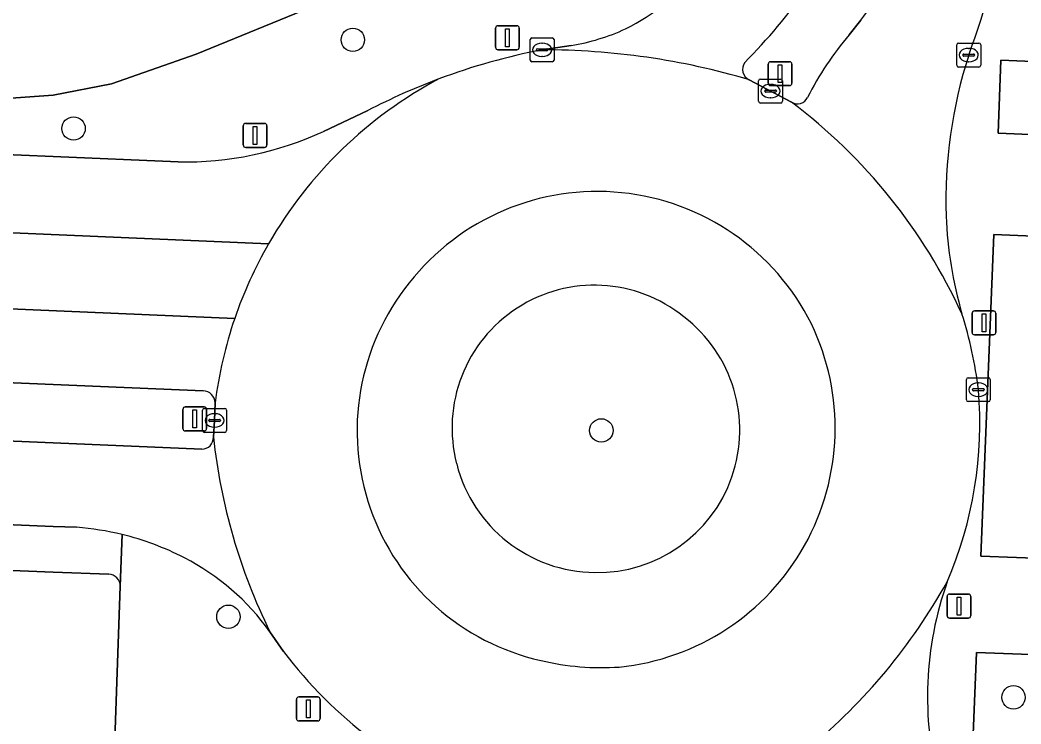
# Model space of a CAD drawing. Extents: x 160888 to 161385, y 386490 to 386908.
# Drawn here: x 160998.61 to 161040.48, y 386707.9 to 386737.32 of the extents above; entities that cross this region are included whole.
import ezdxf

# ---------------------------------------------------------------- set-up
doc = ezdxf.new("R2010")
doc.units = 0
for name, color, linetype in [('IMGEO_Berm_groen', 7, 'Continuous'), ('IMGEO_Boom', 7, 'Continuous'), ('IMGEO_Fietspad_gesloten', 7, 'Continuous'), ('IMGEO_Groenvoorziening', 7, 'Continuous'), ('IMGEO_Haag', 7, 'Continuous'), ('IMGEO_Kolk', 7, 'Continuous'), ('IMGEO_Lichtmast', 7, 'Continuous'), ('IMGEO_Rijbaan_lokaal_gesloten', 7, 'Continuous'), ('IMGEO_Rijbaan_lokaal_open', 7, 'Continuous'), ('IMGEO_Verkeerseiland_gesloten', 7, 'Continuous'), ('IMGEO_Verkeerseiland_open', 7, 'Continuous'), ('IMGEO_Voetpad_open', 7, 'Continuous')]:
    doc.layers.add(name, color=color, linetype=linetype)

msp = doc.modelspace()

# ---------------------------------------------------------------- linework, layer by layer
at = {"layer": 'IMGEO_Berm_groen'}
for points in [[(161019.969, 386741.623), (161005.984, 386735.898), (161002.436, 386734.648), (161000, 386734.178), (160998.243, 386734.057), (160994.79, 386734.023), (160990.998, 386734.2), (160955.395, 386735.634)], [(161020.452, 386736.075), (161021.674, 386736.255)], [(160925.901, 386734.768), (160932.62, 386734.494), (160955.077, 386733.529), (160978.533, 386732.51), (160986.751, 386732.162), (160996.005, 386731.777), (161000, 386731.611), (161005.223, 386731.393)], [(161011.31, 386732.668), (161013.168, 386733.542)], [(161006.274, 386721.825), (161000, 386722.09), (160966.276, 386723.513)], [(160927.695, 386722.756), (160966.124, 386721.083), (161000, 386719.645), (161006.215, 386719.381)], [(161006.705, 386719.882), (161006.753, 386720.586), (161006.772, 386721.316)]]:
    msp.add_lwpolyline(points, dxfattribs=at)
for centre, radius, start, end in [((161019.655, 386745.612), 9.662, 296.3325, 343.1641), ((161020.249, 386744.915), 8.776, 279.3469, 294.8799), ((161025.598, 386709.549), 27.021, 100.9798, 110.4967), ((161025.648, 386709.412), 27.166, 110.4941, 117.3485), ((161005.503, 386745.224), 13.834, 268.8407, 294.8199), ((161006.252, 386721.306), 0.52, 1.1439, 87.6044), ((161006.215, 386719.871), 0.49, 269.9962, 1.2757)]:
    msp.add_arc(centre, radius, start, end, dxfattribs=at)
at = {"layer": 'IMGEO_Boom'}
for centre in [(161012.535, 386736.493), (161000.852, 386732.786), (161022.93, 386720.166), (161007.329, 386712.38), (161040.172, 386709.011)]:
    msp.add_circle(centre, 0.489, dxfattribs=at)
at = {"layer": 'IMGEO_Fietspad_gesloten'}
msp.add_lwpolyline([(160992.282, 386737.671), (160955.08, 386739.168), (160921.46, 386740.524), (160922.279, 386736.94), (160925.661, 386736.849), (160955.395, 386735.634), (160990.998, 386734.2), (160994.79, 386734.023), (160998.243, 386734.057), (161000, 386734.178), (161002.436, 386734.648), (161005.984, 386735.898), (161019.969, 386741.623)], dxfattribs=at)
at = {"layer": 'IMGEO_Groenvoorziening'}
for points in [[(161039.526, 386732.596), (161042.513, 386732.464), (161042.656, 386735.511), (161039.638, 386735.641)], [(161038.802, 386714.912), (161041.789, 386714.797), (161042.363, 386728.229), (161039.349, 386728.359)], [(161038.486, 386707.47), (161041.484, 386707.334), (161041.637, 386710.771), (161038.63, 386710.889)]]:
    msp.add_lwpolyline(points, close=True, dxfattribs=at)
for points in [[(161000.98, 386716.117), (161000, 386716.15), (160977.057, 386717.117), (160954.247, 386718.087), (160954.161, 386715.603)], [(160954.66, 386716.056), (160977.215, 386715.164), (161000, 386714.249), (161002.327, 386714.157)], [(161002.88, 386715.816), (161002.803, 386713.653), (161002.436, 386703.253), (161003.577, 386703.212), (161003.598, 386703.01), (161003.974, 386703.12), (161020.017, 386702.481), (161020.361, 386702.309), (161020.397, 386702.514), (161023.353, 386702.44)], [(161002.803, 386713.653), (161002.88, 386715.816)], [(161009.638, 386710.93), (161009.065, 386711.752)]]:
    msp.add_lwpolyline(points, dxfattribs=at)
for centre, radius, start, end in [((161022.641, 386720.278), 5.957, 51.1011, 194.6444), ((161022.767, 386720.183), 5.954, 269.0104, 52.6141), ((161022.716, 386720.252), 6.022, 194.2277, 269.5086), ((161000.075, 386704.26), 11.891, 76.3584, 85.6375), ((161000.079, 386704.337), 11.816, 62.7554, 76.2867), ((161000.89, 386705.904), 10.052, 35.579, 62.7766), ((161002.313, 386713.667), 0.49, 358.3608, 88.366), ((161024.267, 386721.921), 18.298, 216.918, 233.1915)]:
    msp.add_arc(centre, radius, start, end, dxfattribs=at)
at = {"layer": 'IMGEO_Haag'}
for points in [[(161000.98, 386716.117), (161000, 386716.15), (160977.057, 386717.117), (160954.247, 386718.087), (160954.161, 386715.603)], [(160954.66, 386716.056), (160977.215, 386715.164), (161000, 386714.249), (161002.327, 386714.157)], [(161002.803, 386713.653), (161002.88, 386715.816)]]:
    msp.add_lwpolyline(points, dxfattribs=at)
for centre, radius, start, end in [((161000.075, 386704.26), 11.891, 76.3584, 85.6375), ((161002.313, 386713.667), 0.49, 358.3608, 88.366)]:
    msp.add_arc(centre, radius, start, end, dxfattribs=at)
at = {"layer": 'IMGEO_Kolk'}
for p, q in [((161019.951, 386735.649), (161019.951, 386736.501)), ((161020.026, 386736.575), (161020.878, 386736.575)), ((161020.952, 386736.501), (161020.952, 386735.649)), ((161020.21, 386736.069), (161020.21, 386736.081)), ((161020.648, 386736.032), (161020.25, 386736.032)), ((161020.253, 386736.118), (161020.651, 386736.118)), ((161020.439, 386736.355), (161020.464, 386736.355)), ((161020.694, 386736.081), (161020.694, 386736.069)), ((161037.797, 386735.431), (161037.797, 386736.283)), ((161037.872, 386736.357), (161038.724, 386736.357)), ((161038.285, 386736.137), (161038.31, 386736.137)), ((161038.798, 386736.283), (161038.798, 386735.431)), ((161020.878, 386735.575), (161020.026, 386735.575)), ((161020.462, 386735.795), (161020.437, 386735.795)), ((161038.056, 386735.851), (161038.056, 386735.863)), ((161038.494, 386735.814), (161038.096, 386735.814)), ((161038.099, 386735.9), (161038.497, 386735.9)), ((161038.308, 386735.577), (161038.283, 386735.577)), ((161038.54, 386735.863), (161038.54, 386735.851)), ((161038.724, 386735.357), (161037.872, 386735.357)), ((161029.508, 386733.925), (161029.508, 386734.777)), ((161029.583, 386734.851), (161030.435, 386734.851)), ((161030.509, 386734.777), (161030.509, 386733.925)), ((161029.767, 386734.345), (161029.767, 386734.357)), ((161030.205, 386734.308), (161029.807, 386734.308)), ((161029.81, 386734.394), (161030.208, 386734.394)), ((161029.996, 386734.631), (161030.021, 386734.631)), ((161030.251, 386734.357), (161030.251, 386734.345)), ((161030.435, 386733.851), (161029.583, 386733.851)), ((161030.019, 386734.071), (161029.994, 386734.071)), ((161038.2, 386721.444), (161038.2, 386722.296)), ((161038.275, 386722.37), (161039.127, 386722.37)), ((161038.688, 386722.15), (161038.713, 386722.15)), ((161039.201, 386722.296), (161039.201, 386721.444)), ((161038.459, 386721.864), (161038.459, 386721.876)), ((161038.897, 386721.827), (161038.499, 386721.827)), ((161038.502, 386721.913), (161038.9, 386721.913)), ((161038.943, 386721.876), (161038.943, 386721.864)), ((161039.127, 386721.37), (161038.275, 386721.37)), ((161038.711, 386721.59), (161038.686, 386721.59)), ((161006.252, 386720.16), (161006.252, 386721.012)), ((161006.327, 386721.086), (161007.179, 386721.086)), ((161007.253, 386721.012), (161007.253, 386720.16)), ((161006.511, 386720.58), (161006.511, 386720.592)), ((161006.949, 386720.543), (161006.551, 386720.543)), ((161006.554, 386720.629), (161006.952, 386720.629)), ((161006.74, 386720.866), (161006.765, 386720.866)), ((161006.995, 386720.592), (161006.995, 386720.58)), ((161007.179, 386720.086), (161006.327, 386720.086)), ((161006.763, 386720.306), (161006.738, 386720.306))]:
    msp.add_line(p, q, dxfattribs=at)
for points in [[(161019.951, 386735.649), (161019.951, 386736.501)], [(161020.026, 386736.575), (161020.878, 386736.575)], [(161020.952, 386736.501), (161020.952, 386735.649)], [(161037.797, 386735.431), (161037.797, 386736.283)], [(161037.872, 386736.357), (161038.724, 386736.357)], [(161038.798, 386736.283), (161038.798, 386735.431)], [(161020.878, 386735.575), (161020.026, 386735.575)], [(161038.724, 386735.357), (161037.872, 386735.357)], [(161029.508, 386733.925), (161029.508, 386734.777)], [(161029.583, 386734.851), (161030.435, 386734.851)], [(161030.509, 386734.777), (161030.509, 386733.925)], [(161030.435, 386733.851), (161029.583, 386733.851)], [(161038.2, 386721.444), (161038.2, 386722.296)], [(161038.275, 386722.37), (161039.127, 386722.37)], [(161039.201, 386722.296), (161039.201, 386721.444)], [(161039.127, 386721.37), (161038.275, 386721.37)], [(161006.252, 386720.16), (161006.252, 386721.012)], [(161006.327, 386721.086), (161007.179, 386721.086)], [(161007.253, 386721.012), (161007.253, 386720.16)], [(161007.179, 386720.086), (161006.327, 386720.086)]]:
    msp.add_lwpolyline(points, dxfattribs=at)
for centre, radius, start, end in [((161020.028, 386736.499), 0.0765, 91.552, 178.448), ((161020.028, 386736.499), 0.0765, 91.552, 178.448), ((161020.876, 386736.499), 0.0765, 1.552, 88.448), ((161020.876, 386736.499), 0.0765, 1.552, 88.448), ((161020.25, 386736.078), 0.0403, 85.8775, 175.7526), ((161020.247, 386736.068), 0.0366, 178.938, 274.7102), ((161020.651, 386736.075), 0.043, 264.8664, 352.4533), ((161020.655, 386736.08), 0.0386, 1.7309, 96.639), ((161037.874, 386736.281), 0.0765, 91.552, 178.448), ((161037.874, 386736.281), 0.0765, 91.552, 178.448), ((161038.722, 386736.281), 0.0765, 1.552, 88.448), ((161038.722, 386736.281), 0.0765, 1.552, 88.448), ((161020.028, 386735.651), 0.0765, 181.552, 268.448), ((161020.028, 386735.651), 0.0765, 181.552, 268.448), ((161020.876, 386735.651), 0.0765, 271.552, 358.448), ((161020.876, 386735.651), 0.0765, 271.552, 358.448), ((161038.096, 386735.86), 0.0403, 85.8775, 175.7526), ((161038.093, 386735.85), 0.0366, 178.938, 274.7102), ((161038.497, 386735.857), 0.043, 264.8664, 352.4533), ((161038.501, 386735.862), 0.0386, 1.7309, 96.639), ((161037.874, 386735.433), 0.0765, 181.552, 268.448), ((161037.874, 386735.433), 0.0765, 181.552, 268.448), ((161038.722, 386735.433), 0.0765, 271.552, 358.448), ((161038.722, 386735.433), 0.0765, 271.552, 358.448), ((161029.585, 386734.775), 0.0765, 91.552, 178.448), ((161029.585, 386734.775), 0.0765, 91.552, 178.448), ((161030.433, 386734.775), 0.0765, 1.552, 88.448), ((161030.433, 386734.775), 0.0765, 1.552, 88.448), ((161029.807, 386734.354), 0.0403, 85.8775, 175.7526), ((161029.804, 386734.344), 0.0366, 178.938, 274.7102), ((161030.208, 386734.351), 0.043, 264.8664, 352.4533), ((161030.212, 386734.356), 0.0386, 1.7309, 96.639), ((161029.585, 386733.927), 0.0765, 181.552, 268.448), ((161029.585, 386733.927), 0.0765, 181.552, 268.448), ((161030.433, 386733.927), 0.0765, 271.552, 358.448), ((161030.433, 386733.927), 0.0765, 271.552, 358.448), ((161038.277, 386722.294), 0.0765, 91.552, 178.448), ((161038.277, 386722.294), 0.0765, 91.552, 178.448), ((161039.125, 386722.294), 0.0765, 1.552, 88.448), ((161039.125, 386722.294), 0.0765, 1.552, 88.448), ((161038.499, 386721.873), 0.0403, 85.8775, 175.7526), ((161038.496, 386721.863), 0.0366, 178.938, 274.7102), ((161038.9, 386721.87), 0.043, 264.8664, 352.4533), ((161038.904, 386721.875), 0.0386, 1.7309, 96.639), ((161038.277, 386721.446), 0.0765, 181.552, 268.448), ((161038.277, 386721.446), 0.0765, 181.552, 268.448), ((161039.125, 386721.446), 0.0765, 271.552, 358.448), ((161039.125, 386721.446), 0.0765, 271.552, 358.448), ((161006.329, 386721.01), 0.0765, 91.552, 178.448), ((161006.329, 386721.01), 0.0765, 91.552, 178.448), ((161007.177, 386721.01), 0.0765, 1.552, 88.448), ((161007.177, 386721.01), 0.0765, 1.552, 88.448), ((161006.551, 386720.589), 0.0403, 85.8775, 175.7526), ((161006.548, 386720.579), 0.0366, 178.938, 274.7102), ((161006.952, 386720.586), 0.043, 264.8664, 352.4533), ((161006.956, 386720.591), 0.0386, 1.7309, 96.639), ((161006.329, 386720.162), 0.0765, 181.552, 268.448), ((161006.329, 386720.162), 0.0765, 181.552, 268.448), ((161007.177, 386720.162), 0.0765, 271.552, 358.448), ((161007.177, 386720.162), 0.0765, 271.552, 358.448)]:
    msp.add_arc(centre, radius, start, end, dxfattribs=at)
for centre, major_axis, ratio, start_param, end_param in [((161020.438, 386736.075), (-0.387, 0.002), 0.722429, 4.712389, 7.853982), ((161020.463, 386736.075), (-0.39, 0.002), 0.717154, 1.570796, 4.712389), ((161038.284, 386735.857), (-0.387, 0.002), 0.722429, 4.712389, 7.853982), ((161038.309, 386735.857), (-0.39, 0.002), 0.717154, 1.570796, 4.712389), ((161029.995, 386734.351), (-0.387, 0.002), 0.722429, 4.712389, 7.853982), ((161030.02, 386734.351), (-0.39, 0.002), 0.717154, 1.570796, 4.712389), ((161038.687, 386721.87), (-0.387, 0.002), 0.722429, 4.712389, 7.853982), ((161038.712, 386721.87), (-0.39, 0.002), 0.717154, 1.570796, 4.712389), ((161006.739, 386720.586), (-0.387, 0.002), 0.722429, 4.712389, 7.853982), ((161006.764, 386720.586), (-0.39, 0.002), 0.717154, 1.570796, 4.712389)]:
    msp.add_ellipse(centre, major_axis=major_axis, ratio=ratio, start_param=start_param, end_param=end_param, dxfattribs=at)
at = {"layer": 'IMGEO_Lichtmast'}
for p, q in [((161018.507, 386736.18), (161018.507, 386736.98)), ((161018.507, 386736.98), (161018.507, 386736.18)), ((161018.607, 386737.08), (161019.397, 386737.08)), ((161019.397, 386737.08), (161018.607, 386737.08)), ((161019.497, 386736.98), (161019.497, 386736.18)), ((161019.497, 386736.18), (161019.497, 386736.98)), ((161019.397, 386736.08), (161018.607, 386736.08)), ((161018.607, 386736.08), (161019.397, 386736.08)), ((161030.01, 386735.578), (161030.8, 386735.578)), ((161030.8, 386735.578), (161030.01, 386735.578)), ((161029.91, 386734.678), (161029.91, 386735.478)), ((161029.91, 386735.478), (161029.91, 386734.678)), ((161030.9, 386735.478), (161030.9, 386734.678)), ((161030.9, 386734.678), (161030.9, 386735.478)), ((161030.8, 386734.578), (161030.01, 386734.578)), ((161030.01, 386734.578), (161030.8, 386734.578)), ((161007.952, 386732.097), (161007.952, 386732.897)), ((161007.952, 386732.897), (161007.952, 386732.097)), ((161008.052, 386732.997), (161008.842, 386732.997)), ((161008.842, 386732.997), (161008.052, 386732.997)), ((161008.942, 386732.897), (161008.942, 386732.097)), ((161008.942, 386732.097), (161008.942, 386732.897)), ((161008.842, 386731.997), (161008.052, 386731.997)), ((161008.052, 386731.997), (161008.842, 386731.997)), ((161038.439, 386724.262), (161038.439, 386725.062)), ((161038.439, 386725.062), (161038.439, 386724.262)), ((161038.539, 386725.162), (161039.329, 386725.162)), ((161039.329, 386725.162), (161038.539, 386725.162)), ((161039.429, 386725.062), (161039.429, 386724.262)), ((161039.429, 386724.262), (161039.429, 386725.062)), ((161039.329, 386724.162), (161038.539, 386724.162)), ((161038.539, 386724.162), (161039.329, 386724.162)), ((161005.426, 386720.248), (161005.426, 386721.048)), ((161005.426, 386721.048), (161005.426, 386720.248)), ((161005.526, 386721.148), (161006.316, 386721.148)), ((161006.316, 386721.148), (161005.526, 386721.148)), ((161006.416, 386721.048), (161006.416, 386720.248)), ((161006.416, 386720.248), (161006.416, 386721.048)), ((161006.316, 386720.148), (161005.526, 386720.148)), ((161005.526, 386720.148), (161006.316, 386720.148)), ((161037.394, 386712.425), (161037.394, 386713.225)), ((161037.394, 386713.225), (161037.394, 386712.425)), ((161037.494, 386713.325), (161038.284, 386713.325)), ((161038.284, 386713.325), (161037.494, 386713.325)), ((161038.384, 386713.225), (161038.384, 386712.425)), ((161038.384, 386712.425), (161038.384, 386713.225)), ((161038.284, 386712.325), (161037.494, 386712.325)), ((161037.494, 386712.325), (161038.284, 386712.325)), ((161010.174, 386708.126), (161010.174, 386708.926)), ((161010.174, 386708.926), (161010.174, 386708.126)), ((161010.274, 386709.026), (161011.064, 386709.026)), ((161011.064, 386709.026), (161010.274, 386709.026)), ((161011.164, 386708.926), (161011.164, 386708.126)), ((161011.164, 386708.126), (161011.164, 386708.926)), ((161011.064, 386708.026), (161010.274, 386708.026)), ((161010.274, 386708.026), (161011.064, 386708.026))]:
    msp.add_line(p, q, dxfattribs=at)
for points in [[(161018.927, 386736.955), (161019.077, 386736.955), (161019.077, 386736.205), (161018.927, 386736.205), (161018.927, 386736.955)], [(161030.33, 386735.453), (161030.48, 386735.453), (161030.48, 386734.703), (161030.33, 386734.703), (161030.33, 386735.453)], [(161008.372, 386732.872), (161008.522, 386732.872), (161008.522, 386732.122), (161008.372, 386732.122), (161008.372, 386732.872)], [(161038.859, 386725.037), (161039.009, 386725.037), (161039.009, 386724.287), (161038.859, 386724.287), (161038.859, 386725.037)], [(161005.846, 386721.023), (161005.996, 386721.023), (161005.996, 386720.273), (161005.846, 386720.273), (161005.846, 386721.023)], [(161037.814, 386713.2), (161037.964, 386713.2), (161037.964, 386712.45), (161037.814, 386712.45), (161037.814, 386713.2)], [(161010.594, 386708.901), (161010.744, 386708.901), (161010.744, 386708.151), (161010.594, 386708.151), (161010.594, 386708.901)]]:
    msp.add_lwpolyline(points, dxfattribs=at)
for centre, start, end in [((161018.607, 386736.98), 90, 180), ((161018.607, 386736.98), 90, 180), ((161019.397, 386736.98), 0, 90), ((161019.397, 386736.98), 360, 90), ((161018.607, 386736.18), 180, 270), ((161018.607, 386736.18), 180, 270), ((161019.397, 386736.18), 270, 0), ((161019.397, 386736.18), 270, 0), ((161030.01, 386735.478), 90, 180), ((161030.01, 386735.478), 90, 180), ((161030.8, 386735.478), 0, 90), ((161030.8, 386735.478), 360, 90), ((161030.01, 386734.678), 180, 270), ((161030.01, 386734.678), 180, 270), ((161030.8, 386734.678), 270, 0), ((161030.8, 386734.678), 270, 0), ((161008.052, 386732.897), 90, 180), ((161008.052, 386732.897), 90, 180), ((161008.842, 386732.897), 0, 90), ((161008.842, 386732.897), 360, 90), ((161008.052, 386732.097), 180, 270), ((161008.052, 386732.097), 180, 270), ((161008.842, 386732.097), 270, 0), ((161008.842, 386732.097), 270, 0), ((161038.539, 386725.062), 90, 180), ((161038.539, 386725.062), 90, 180), ((161039.329, 386725.062), 0, 90), ((161039.329, 386725.062), 360, 90), ((161038.539, 386724.262), 180, 270), ((161038.539, 386724.262), 180, 270), ((161039.329, 386724.262), 270, 0), ((161039.329, 386724.262), 270, 0), ((161005.526, 386721.048), 90, 180), ((161005.526, 386721.048), 90, 180), ((161006.316, 386721.048), 0, 90), ((161006.316, 386721.048), 360, 90), ((161005.526, 386720.248), 180, 270), ((161005.526, 386720.248), 180, 270), ((161006.316, 386720.248), 270, 0), ((161006.316, 386720.248), 270, 0), ((161037.494, 386713.225), 90, 180), ((161037.494, 386713.225), 90, 180), ((161038.284, 386713.225), 0, 90), ((161038.284, 386713.225), 360, 90), ((161037.494, 386712.425), 180, 270), ((161037.494, 386712.425), 180, 270), ((161038.284, 386712.425), 270, 0), ((161038.284, 386712.425), 270, 0), ((161010.274, 386708.926), 90, 180), ((161010.274, 386708.926), 90, 180), ((161011.064, 386708.926), 0, 90), ((161011.064, 386708.926), 360, 90), ((161010.274, 386708.126), 180, 270), ((161010.274, 386708.126), 180, 270), ((161011.064, 386708.126), 270, 0), ((161011.064, 386708.126), 270, 0)]:
    msp.add_arc(centre, 0.1, start, end, dxfattribs=at)
at = {"layer": 'IMGEO_Rijbaan_lokaal_gesloten'}
for points in [[(161005.223, 386731.393), (161000, 386731.611), (160996.005, 386731.777), (160986.751, 386732.162), (160978.533, 386732.51), (160955.077, 386733.529), (160932.62, 386734.494), (160925.901, 386734.768), (160923.64, 386734.944), (160922.365, 386735.151), (160922.921, 386731.584), (160926.911, 386731.494), (161009.01, 386727.969)], [(161030.887, 386733.887), (161029.12, 386734.823)], [(161013.168, 386733.542), (161011.31, 386732.668)], [(161009.01, 386727.969), (160926.911, 386731.494), (160922.921, 386731.584), (160923.418, 386728.39), (160968.018, 386726.544), (161007.593, 386724.848)], [(161007.593, 386724.848), (160968.018, 386726.544), (160923.418, 386728.39), (160923.894, 386725.336), (160927.518, 386725.176), (160966.276, 386723.513), (161000, 386722.09), (161006.274, 386721.825)], [(161006.215, 386719.381), (161000, 386719.645), (160966.124, 386721.083), (160927.695, 386722.756), (160924.259, 386722.891), (160925.689, 386713.444), (160925.827, 386713.609)], [(161006.772, 386721.316), (161006.753, 386720.586), (161006.705, 386719.882)], [(160947.034, 386718.58), (160948.451, 386718.544), (160948.453, 386718.332), (160948.582, 386718.332), (160954.247, 386718.087), (160977.057, 386717.117), (161000, 386716.15), (161000.98, 386716.117)], [(161009.065, 386711.752), (161009.638, 386710.93)]]:
    msp.add_lwpolyline(points, dxfattribs=at)
for centre, radius, start, end in [((161025.598, 386709.549), 27.021, 100.9798, 110.4967), ((161020.482, 386705.654), 30.421, 73.5048, 90.0573), ((161024.49, 386719.088), 17.846, 117.9065, 150.1561), ((161024.49, 386719.088), 17.846, 117.9065, 150.1561), ((161025.648, 386709.412), 27.166, 110.4941, 117.3485), ((161016.916, 386715.333), 23.226, 24.7042, 53.0202), ((161005.503, 386745.224), 13.834, 268.8407, 294.8199), ((161022.761, 386720.14), 10.014, 26.5831, 141.7529), ((161024.552, 386719.03), 17.929, 150.0957, 161.0662), ((161024.552, 386719.03), 17.929, 150.0957, 161.0662), ((161022.555, 386720.157), 9.843, 141.0907, 257.3872), ((161024.553, 386719.044), 17.925, 161.1089, 172.7195), ((161024.553, 386719.044), 17.925, 161.1089, 172.7195), ((161021.745, 386719.865), 17.074, 6.7438, 17.6431), ((161022.673, 386720.265), 10.038, 275.7637, 25.7209), ((161006.252, 386721.306), 0.52, 1.1439, 87.6044), ((161022.094, 386720.45), 16.667, 336.6191, 4.8867), ((161006.215, 386719.871), 0.49, 269.9962, 1.2757), ((161030.634, 386722.421), 24.063, 186.0559, 206.3183), ((161030.634, 386722.421), 24.063, 186.0559, 206.3183), ((161000.075, 386704.26), 11.891, 76.3584, 85.6375), ((161000.079, 386704.337), 11.816, 62.7554, 76.2867), ((161000.89, 386705.904), 10.052, 35.579, 62.7766), ((161015.872, 386725.859), 24.652, 309.6887, 330.8089), ((161024.267, 386721.921), 18.298, 216.918, 233.1915), ((161022.936, 386721.12), 10.868, 256.5385, 273.9313)]:
    msp.add_arc(centre, radius, start, end, dxfattribs=at)
at = {"layer": 'IMGEO_Rijbaan_lokaal_open'}
for points in [[(161033.791, 386737.32), (161033.299, 386736.697)], [(161021.674, 386736.255), (161020.452, 386736.075)], [(161002.327, 386714.157), (161000, 386714.249), (160977.215, 386715.164), (160954.66, 386716.056)], [(161002.257, 386698.649), (161002.436, 386703.253), (161002.803, 386713.653)]]:
    msp.add_lwpolyline(points, dxfattribs=at)
for centre, radius, start, end in [((161019.655, 386745.612), 9.662, 296.3325, 343.1641), ((161004.388, 386748.405), 36.157, 339.6937, 349.7581), ((161024.29, 386744.482), 11.898, 322.9895, 338.0934), ((161010.924, 386753.357), 25.326, 315.3005, 324.5609), ((161020.249, 386744.915), 8.776, 279.3469, 294.8799), ((161042.898, 386728.421), 12.674, 139.2342, 153.4766), ((161020.482, 386705.654), 30.421, 73.5048, 90.0573), ((161029.311, 386735.261), 0.477, 143.721, 246.4388), ((161057.279, 386729.751), 19.938, 162.1683, 181.8003), ((161031.132, 386734.296), 0.477, 239.069, 333.1824), ((161016.916, 386715.333), 23.226, 24.7042, 53.0202), ((161054.57, 386729.836), 17.235, 182.3634, 196.1562), ((161002.313, 386713.667), 0.49, 358.3608, 88.366), ((161015.872, 386725.859), 24.652, 309.6887, 330.8089), ((161051.098, 386709.029), 14.524, 160.6705, 194.5328)]:
    msp.add_arc(centre, radius, start, end, dxfattribs=at)
at = {"layer": 'IMGEO_Verkeerseiland_gesloten'}
for centre, radius, start, end in [((161022.761, 386720.14), 10.014, 26.5831, 141.7529), ((161022.555, 386720.157), 9.843, 141.0907, 257.3872), ((161022.641, 386720.278), 5.957, 51.1011, 194.6444), ((161022.767, 386720.183), 5.954, 269.0104, 52.6141), ((161022.673, 386720.265), 10.038, 275.7637, 25.7209), ((161022.716, 386720.252), 6.022, 194.2277, 269.5086), ((161022.936, 386721.12), 10.868, 256.5385, 273.9313)]:
    msp.add_arc(centre, radius, start, end, dxfattribs=at)
at = {"layer": 'IMGEO_Verkeerseiland_open'}
for points in [[(161033.299, 386736.697), (161033.791, 386737.32)], [(161029.12, 386734.823), (161030.887, 386733.887)]]:
    msp.add_lwpolyline(points, dxfattribs=at)
for centre, radius, start, end in [((161024.29, 386744.482), 11.898, 322.9895, 338.0934), ((161010.924, 386753.357), 25.326, 315.3005, 324.5609), ((161042.898, 386728.421), 12.674, 139.2342, 153.4766), ((161029.311, 386735.261), 0.477, 143.721, 246.4388), ((161031.132, 386734.296), 0.477, 239.069, 333.1824)]:
    msp.add_arc(centre, radius, start, end, dxfattribs=at)
at = {"layer": 'IMGEO_Voetpad_open'}
for points in [[(161039.526, 386732.596), (161039.638, 386735.641), (161042.656, 386735.511), (161042.513, 386732.464)], [(161041.789, 386714.797), (161038.802, 386714.912), (161039.349, 386728.359), (161042.363, 386728.229)], [(161041.484, 386707.334), (161038.486, 386707.47), (161038.63, 386710.889), (161041.637, 386710.771)]]:
    msp.add_lwpolyline(points, close=True, dxfattribs=at)
for centre, radius, start, end in [((161004.388, 386748.405), 36.157, 339.6937, 349.7581), ((161057.279, 386729.751), 19.938, 162.1683, 181.8003), ((161054.57, 386729.836), 17.235, 182.3634, 196.1562), ((161021.745, 386719.865), 17.074, 6.7438, 17.6431), ((161022.094, 386720.45), 16.667, 336.6191, 4.8867), ((161051.098, 386709.029), 14.524, 160.6705, 194.5328)]:
    msp.add_arc(centre, radius, start, end, dxfattribs=at)

doc.saveas('drawing.dxf')
